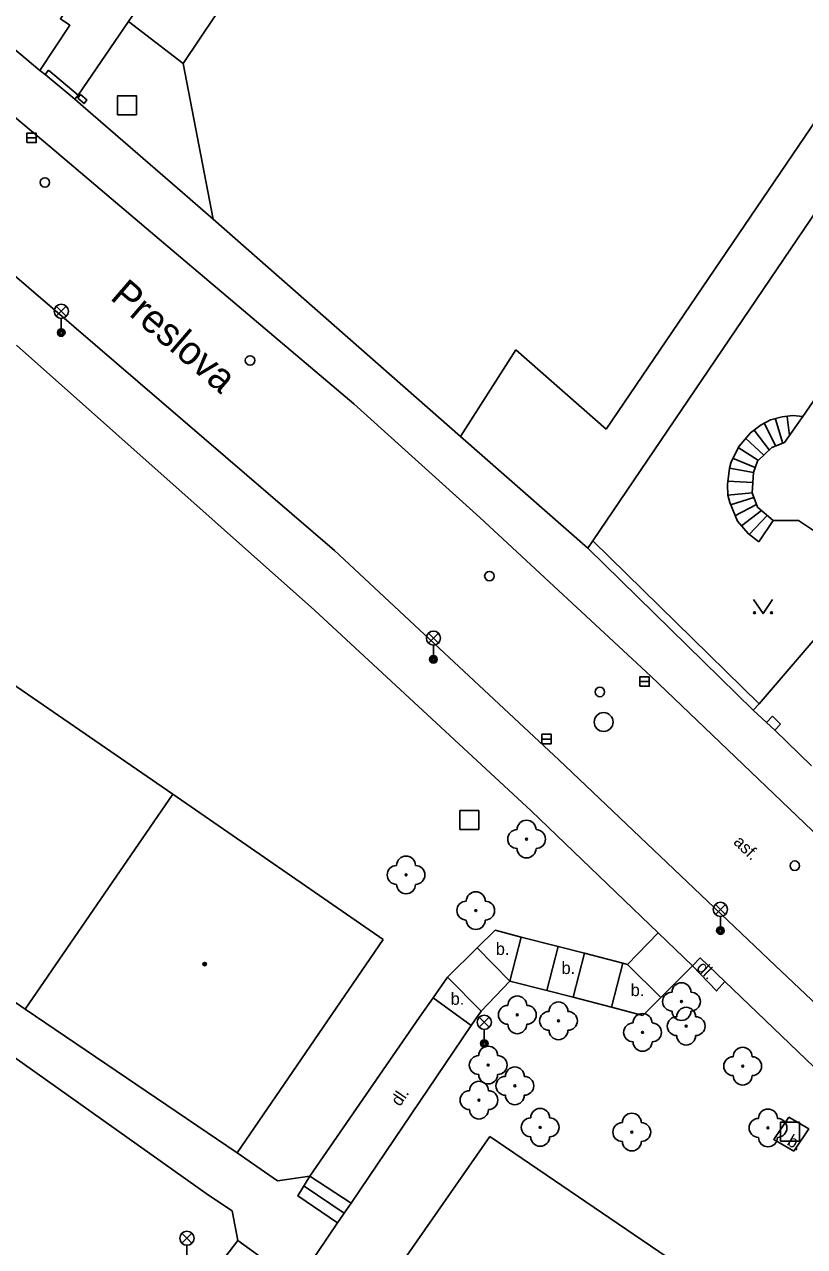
# Model space of a CAD drawing. Extents: x -600309 to -598967, y -1161267 to -1160292.
# Drawn here: x -600245.8 to -600204.5, y -1160468.4 to -1160403.6 of the extents above; entities that cross this region are included whole.
import ezdxf

# ---------------------------------------------------------------- set-up
doc = ezdxf.new("R2010")
doc.units = 0
for name, color, linetype in [('Level 10', 7, 'Continuous'), ('Level 11', 7, 'Continuous'), ('Level 22', 7, 'Continuous'), ('Level 24', 7, 'Continuous'), ('Level 26', 7, 'Continuous'), ('Level 27', 7, 'Continuous'), ('Level 28', 7, 'Continuous'), ('Level 33', 7, 'Continuous'), ('Level 36', 7, 'Continuous'), ('Level 39', 7, 'Continuous'), ('Level 40', 7, 'Continuous'), ('Level 49', 7, 'Continuous'), ('Level 5', 7, 'Continuous'), ('Level 7', 7, 'Continuous'), ('Level 8', 7, 'Continuous')]:
    doc.layers.add(name, color=color, linetype=linetype)

msp = doc.modelspace()

# ---------------------------------------------------------------- linework, layer by layer
at = {"layer": 'Level 10'}
for points in [[(-600130.99, -1160509.15), (-600139.44, -1160503.56), (-600147.26, -1160498.02), (-600154.8, -1160492.15), (-600161.77, -1160486.34), (-600165.04, -1160483.54), (-600170.09, -1160478.96), (-600176.09, -1160473.27), (-600190.6599, -1160459.23), (-600212.67, -1160438.18), (-600221.71, -1160429.76), (-600228.39, -1160423.74), (-600239.15, -1160414.63), (-600244.48, -1160410.12), (-600246.35, -1160408.54), (-600258.81, -1160398.4099), (-600274.98, -1160385.83), (-600282.26, -1160380.2)], [(-600116.15, -1160526.25), (-600126.1, -1160520.21), (-600138.76, -1160511.76), (-600151.84, -1160502.25), (-600159.7, -1160496.34), (-600170.75, -1160487.14), (-600176.1, -1160482.15), (-600185.2199, -1160473.25), (-600195.18, -1160463.81), (-600206.08, -1160453.49), (-600217.54, -1160442.6), (-600229.4099, -1160431.52), (-600247.87, -1160415.6599), (-600252.92, -1160411.68), (-600254.47, -1160410.46), (-600260.64, -1160405.59), (-600262.29, -1160404.29), (-600268.29, -1160399.56)]]:
    msp.add_lwpolyline(points, dxfattribs=at)
at = {"layer": 'Level 11'}
for points in [[(-600241.6, -1160399.85), (-600243.92, -1160403.36), (-600243.41, -1160403.69), (-600245, -1160406.09)], [(-600237.42, -1160405.71), (-600240.31, -1160403.5)], [(-600235.83, -1160413.9699), (-600237.46, -1160412.56), (-600242.72, -1160407.99), (-600243.1599, -1160407.61)], [(-600212.28, -1160451.76), (-600219, -1160445.31), (-600230.46, -1160434.68), (-600246.25, -1160420.64)], [(-600208.49, -1160427.15), (-600208.4099, -1160426.82), (-600207.99, -1160425.99), (-600207.39, -1160425.28), (-600206.82, -1160424.85), (-600206.32, -1160424.59), (-600205.71, -1160424.44), (-600205.14, -1160424.37), (-600204.62, -1160424.42)], [(-600206.05, -1160425.98), (-600206.65, -1160424.8)], [(-600205.67, -1160425.84), (-600206.07, -1160424.56)], [(-600205.32, -1160425.43), (-600205.45, -1160424.43)], [(-600215.99, -1160431.39), (-600222.74, -1160425.4699)], [(-600206.68, -1160426.46), (-600207.65, -1160425.56)], [(-600206.39, -1160426.18), (-600207.19, -1160425.14)], [(-600206.97, -1160426.75), (-600208.04, -1160426.06)], [(-600207.13, -1160427.12), (-600208.33, -1160426.62)], [(-600208.59, -1160428.58), (-600208.61, -1160428.02), (-600208.49, -1160427.15)], [(-600207.2199, -1160427.38), (-600208.49, -1160427.15)], [(-600207.26, -1160427.91), (-600208.61, -1160427.85)], [(-600208.59, -1160428.58), (-600207.3, -1160428.46)], [(-600206.95, -1160431.06), (-600207.51, -1160430.62), (-600208.07, -1160429.96), (-600208.48, -1160428.9699), (-600208.59, -1160428.58)], [(-600207.21, -1160428.71), (-600208.45, -1160429.09)], [(-600207.06, -1160429.08), (-600208.21, -1160429.67)], [(-600206.81, -1160429.4), (-600207.87, -1160430.21)], [(-600206.51, -1160429.66), (-600207.45, -1160430.67)], [(-600206.95, -1160431.06), (-600206.19, -1160429.93)], [(-600200.87, -1160432.58), (-600206.92, -1160439.63)], [(-600234.53, -1160468.07), (-600234.82, -1160466.5), (-600236.08, -1160465.67), (-600258.13, -1160450), (-600256.73, -1160448.27)], [(-600219.52, -1160451.99), (-600220.9, -1160451.63), (-600221.85, -1160452.56)], [(-600219.52, -1160451.99), (-600220.12, -1160454.32)], [(-600217.56, -1160452.49), (-600219.52, -1160451.99)], [(-600212.28, -1160451.76), (-600213.9, -1160453.44)], [(-600210.46, -1160453.51), (-600212.28, -1160451.76)], [(-600221.85, -1160452.56), (-600223.43, -1160454.11)], [(-600220.12, -1160454.32), (-600221.85, -1160452.56)], [(-600217.56, -1160452.49), (-600218.17, -1160454.82)], [(-600216.17, -1160452.85), (-600217.56, -1160452.49)], [(-600216.78, -1160455.18), (-600216.17, -1160452.85)], [(-600214.14, -1160453.38), (-600216.17, -1160452.85)], [(-600214.14, -1160453.38), (-600214.74, -1160455.71)], [(-600213.9, -1160453.44), (-600214.14, -1160453.38)], [(-600212.14, -1160455.19), (-600213.9, -1160453.44)], [(-600210.46, -1160453.51), (-600212.14, -1160455.19)], [(-600208.74, -1160454.35), (-600209.19, -1160454.84), (-600210.46, -1160453.51)], [(-600223.43, -1160454.11), (-600224.19, -1160455.21), (-600224.9, -1160456.24), (-600230.71, -1160464.65)], [(-600223.43, -1160454.11), (-600221.65, -1160455.92)], [(-600220.12, -1160454.32), (-600221.65, -1160455.92)], [(-600218.17, -1160454.82), (-600220.12, -1160454.32)], [(-600224.19, -1160455.21), (-600222.17, -1160456.68)], [(-600216.78, -1160455.18), (-600218.17, -1160454.82)], [(-600214.74, -1160455.71), (-600216.78, -1160455.18)], [(-600212.14, -1160455.19), (-600213.09, -1160456.14)], [(-600221.65, -1160455.92), (-600222.17, -1160456.68), (-600228.53, -1160466.08), (-600228.9, -1160466.62), (-600229.13, -1160466.96), (-600229.24, -1160467.13), (-600231.4, -1160470.32)], [(-600213.09, -1160456.14), (-600214.74, -1160455.71)], [(-600205.1, -1160463.33), (-600206.15, -1160462.72), (-600205.35, -1160461.54)], [(-600205.35, -1160461.54), (-600204.3, -1160462.15), (-600205.1, -1160463.33)], [(-600234.56, -1160463.42), (-600232.89, -1160464.58)], [(-600232.89, -1160464.58), (-600232.42, -1160464.9099)], [(-600230.71, -1160464.65), (-600232.42, -1160464.9099)], [(-600229.24, -1160467.13), (-600231.34, -1160465.7), (-600230.71, -1160464.65)], [(-600228.5297, -1160466.0795), (-600230.71, -1160464.65)], [(-600228.9, -1160466.62), (-600231.02, -1160465.18)], [(-600238.1, -1160472.77), (-600236.82, -1160471.11), (-600235.45, -1160469.26), (-600234.53, -1160468.07)], [(-600234.53, -1160468.07), (-600231.4, -1160470.32)]]:
    msp.add_lwpolyline(points, dxfattribs=at)
at = {"layer": 'Level 22'}
for centre in [(-600219.24, -1160446.8), (-600225.62, -1160448.7), (-600221.93, -1160450.59), (-600211.04, -1160455.41), (-600219.73, -1160456.11), (-600217.55, -1160456.43), (-600210.79, -1160456.71), (-600213.1, -1160457.04), (-600221.27, -1160458.77), (-600207.8, -1160458.83), (-600219.86, -1160459.87), (-600221.76, -1160460.63), (-600218.52, -1160462.07), (-600213.67, -1160462.32), (-600206.46, -1160462.1)]:
    msp.add_circle(centre, 0.05, dxfattribs=at)
for centre, start, end in [((-600219.74, -1160446.8), 90, 270), ((-600219.24, -1160446.3), 0, 180), ((-600218.74, -1160446.8), 270, 90), ((-600219.24, -1160447.3), 180, 0), ((-600226.12, -1160448.7), 90, 270), ((-600225.62, -1160448.2), 0, 180), ((-600225.12, -1160448.7), 270, 90), ((-600225.62, -1160449.2), 180, 0), ((-600222.43, -1160450.59), 90, 270), ((-600221.93, -1160450.09), 0, 180), ((-600221.43, -1160450.59), 270, 90), ((-600221.93, -1160451.09), 180, 0), ((-600211.04, -1160454.91), 0, 180), ((-600219.73, -1160455.61), 0, 180), ((-600211.54, -1160455.41), 90, 270), ((-600210.54, -1160455.41), 270, 90), ((-600220.23, -1160456.11), 90, 270), ((-600219.23, -1160456.11), 270, 90), ((-600218.05, -1160456.43), 90, 270), ((-600217.55, -1160455.93), 0, 180), ((-600217.05, -1160456.43), 270, 90), ((-600213.1, -1160456.54), 0, 180), ((-600211.04, -1160455.91), 180, 0), ((-600210.79, -1160456.21), 0, 180), ((-600219.73, -1160456.61), 180, 0), ((-600213.6, -1160457.04), 90, 270), ((-600212.6, -1160457.04), 270, 90), ((-600211.29, -1160456.71), 90, 270), ((-600210.29, -1160456.71), 270, 90), ((-600217.55, -1160456.93), 180, 0), ((-600210.79, -1160457.21), 180, 0), ((-600221.27, -1160458.27), 0, 180), ((-600213.1, -1160457.54), 180, 0), ((-600207.8, -1160458.33), 0, 180), ((-600221.77, -1160458.77), 90, 270), ((-600220.77, -1160458.77), 270, 90), ((-600208.3, -1160458.83), 90, 270), ((-600207.3, -1160458.83), 270, 90), ((-600221.27, -1160459.27), 180, 0), ((-600219.86, -1160459.37), 0, 180), ((-600221.76, -1160460.13), 0, 180), ((-600220.36, -1160459.87), 90, 270), ((-600219.36, -1160459.87), 270, 90), ((-600207.8, -1160459.33), 180, 0), ((-600222.26, -1160460.63), 90, 270), ((-600221.26, -1160460.63), 270, 90), ((-600219.86, -1160460.37), 180, 0), ((-600221.76, -1160461.13), 180, 0), ((-600218.52, -1160461.57), 0, 180), ((-600206.46, -1160461.6), 0, 180), ((-600219.02, -1160462.07), 90, 270), ((-600218.02, -1160462.07), 270, 90), ((-600214.17, -1160462.32), 90, 270), ((-600213.67, -1160461.82), 0, 180), ((-600213.17, -1160462.32), 270, 90), ((-600206.96, -1160462.1), 90, 270), ((-600205.96, -1160462.1), 270, 90), ((-600218.52, -1160462.57), 180, 0), ((-600213.67, -1160462.82), 180, 0), ((-600206.46, -1160462.6), 180, 0)]:
    msp.add_arc(centre, 0.5, start, end, dxfattribs=at)
at = {"layer": 'Level 24'}
msp.add_lwpolyline([(-600243, -1160407.55), (-600242.66, -1160407.84), (-600242.51, -1160407.65), (-600242.85, -1160407.36), (-600243, -1160407.55)], dxfattribs=at)
at = {"layer": 'Level 26'}
for points in [[(-600240.89, -1160408.43), (-600239.89, -1160408.43), (-600239.89, -1160407.43), (-600240.89, -1160407.43)], [(-600222.77, -1160446.29), (-600221.77, -1160446.29), (-600221.77, -1160445.29), (-600222.77, -1160445.29)], [(-600205.8, -1160462.8), (-600204.8, -1160462.8), (-600204.8, -1160461.8), (-600205.8, -1160461.8)]]:
    msp.add_lwpolyline(points, close=True, dxfattribs=at)
at = {"layer": 'Level 27'}
for p, q in [((-600245.7, -1160409.6599), (-600245.2, -1160409.6599)), ((-600213.25, -1160438.46), (-600212.75, -1160438.46)), ((-600218.43, -1160441.5), (-600217.93, -1160441.5))]:
    msp.add_line(p, q, dxfattribs=at)
for points in [[(-600245.7, -1160409.9099), (-600245.2, -1160409.9099), (-600245.2, -1160409.4099), (-600245.7, -1160409.4099)], [(-600213.25, -1160438.71), (-600212.75, -1160438.71), (-600212.75, -1160438.21), (-600213.25, -1160438.21)], [(-600218.43, -1160441.75), (-600217.93, -1160441.75), (-600217.93, -1160441.25), (-600218.43, -1160441.25)]]:
    msp.add_lwpolyline(points, close=True, dxfattribs=at)
msp.add_circle((-600215.1599, -1160440.6), 0.5, dxfattribs=at)
at = {"layer": 'Level 28'}
for centre in [(-600244.74, -1160412.02), (-600233.88, -1160421.45), (-600221.21, -1160432.87), (-600215.36, -1160439.01), (-600205.04, -1160448.21)]:
    msp.add_circle(centre, 0.25, dxfattribs=at)
at = {"layer": 'Level 33'}
for p, q in [((-600244.135, -1160419.11), (-600243.605, -1160418.58)), ((-600244.135, -1160418.58), (-600243.605, -1160419.11)), ((-600243.87, -1160419.22), (-600243.87, -1160419.97)), ((-600224.435, -1160436.42), (-600223.905, -1160435.89)), ((-600224.435, -1160435.89), (-600223.905, -1160436.42)), ((-600224.17, -1160436.53), (-600224.17, -1160437.28)), ((-600209.245, -1160450.79), (-600208.715, -1160450.26)), ((-600209.245, -1160450.26), (-600208.715, -1160450.79)), ((-600208.98, -1160450.9), (-600208.98, -1160451.65)), ((-600221.745, -1160456.77), (-600221.215, -1160456.24)), ((-600221.745, -1160456.24), (-600221.215, -1160456.77)), ((-600221.48, -1160456.88), (-600221.48, -1160457.63)), ((-600237.485, -1160468.21), (-600236.955, -1160467.68)), ((-600237.485, -1160467.68), (-600236.955, -1160468.21)), ((-600237.22, -1160468.32), (-600237.22, -1160469.07))]:
    msp.add_line(p, q, dxfattribs=at)
for centre, radius in [((-600243.87, -1160418.845), 0.375), ((-600243.87, -1160419.97), 0.2), ((-600243.87, -1160419.97), 0.1445), ((-600243.87, -1160419.97), 0.0876), ((-600224.17, -1160436.155), 0.375), ((-600224.17, -1160437.28), 0.2), ((-600224.17, -1160437.28), 0.1445), ((-600224.17, -1160437.28), 0.0876), ((-600208.98, -1160450.525), 0.375), ((-600208.98, -1160451.65), 0.2), ((-600208.98, -1160451.65), 0.1445), ((-600208.98, -1160451.65), 0.0876), ((-600221.48, -1160456.505), 0.375), ((-600221.48, -1160457.63), 0.2), ((-600221.48, -1160457.63), 0.1445), ((-600221.48, -1160457.63), 0.0876), ((-600237.22, -1160467.945), 0.375)]:
    msp.add_circle(centre, radius, dxfattribs=at)
at = {"layer": 'Level 36'}
msp.add_lwpolyline([(-600207.22, -1160434.11), (-600206.72, -1160434.86), (-600206.22, -1160434.11)], dxfattribs=at)
for centre in [(-600207.1702, -1160434.8098), (-600206.2708, -1160434.8098)]:
    msp.add_circle(centre, 0.05, dxfattribs=at)
at = {"layer": 'Level 39'}
for radius in [0.09, 0.0398]:
    msp.add_circle((-600236.28, -1160453.42), radius, dxfattribs=at)
at = {"layer": 'Level 5'}
for points in [[(-600204.62, -1160424.42), (-600201.14, -1160419.36)], [(-600205.58, -1160425.8), (-600204.62, -1160424.42)], [(-600207.01, -1160426.78), (-600206.26, -1160426.06)], [(-600206.26, -1160426.06), (-600205.58, -1160425.8)], [(-600207.2199, -1160427.38), (-600207.01, -1160426.78)], [(-600207.3, -1160428.46), (-600207.2199, -1160427.38)], [(-600207.01, -1160429.2199), (-600207.3, -1160428.46)], [(-600206.19, -1160429.93), (-600207.01, -1160429.2199)], [(-600204.85, -1160429.92), (-600206.19, -1160429.93)], [(-600200.87, -1160432.58), (-600204.85, -1160429.92)], [(-600248.96, -1160436.86), (-600237.9699, -1160444.42)], [(-600237.9699, -1160444.42), (-600245.78, -1160455.81)], [(-600237.9699, -1160444.42), (-600226.84, -1160452.12)], [(-600256.73, -1160448.27), (-600245.78, -1160455.81)], [(-600226.84, -1160452.12), (-600234.56, -1160463.42)], [(-600245.78, -1160455.81), (-600234.56, -1160463.42)], [(-600221.18, -1160462.56), (-600228.76, -1160473.43)], [(-600221.18, -1160462.56), (-600210.13, -1160470.07)]]:
    msp.add_lwpolyline(points, dxfattribs=at)
at = {"layer": 'Level 7'}
for points in [[(-600223.07, -1160378.32), (-600240.31, -1160403.5), (-600242.98, -1160407.4)], [(-600235.83, -1160413.9699), (-600237.42, -1160405.71), (-600220.3, -1160380.18)], [(-600195.93, -1160396.95), (-600215.03, -1160425.09)], [(-600215.73, -1160431), (-600193.7199, -1160398.49)], [(-600244.73, -1160406.31), (-600244.54, -1160406.07)], [(-600242.98, -1160407.4), (-600244.54, -1160406.07)], [(-600243.1599, -1160407.61), (-600244.73, -1160406.31)], [(-600242.98, -1160407.4), (-600243.1599, -1160407.61)], [(-600222.74, -1160425.4699), (-600235.83, -1160413.9699)], [(-600219.8, -1160420.88), (-600222.74, -1160425.4699)], [(-600215.03, -1160425.09), (-600219.8, -1160420.88)], [(-600215.99, -1160431.39), (-600215.73, -1160431)], [(-600207.25, -1160439.9699), (-600215.99, -1160431.39)], [(-600206.92, -1160439.63), (-600215.73, -1160431)], [(-600206.92, -1160439.63), (-600207.25, -1160439.9699)], [(-600206.23, -1160440.29), (-600206.54, -1160440.62), (-600206.1, -1160441.04), (-600205.79, -1160440.71)], [(-600206.23, -1160440.29), (-600205.79, -1160440.71)], [(-600187.6, -1160475.24), (-600187.3, -1160474.91), (-600208.74, -1160454.35), (-600210.05, -1160453.1), (-600210.46, -1160453.51)]]:
    msp.add_lwpolyline(points, dxfattribs=at)
at = {"layer": 'Level 8'}
for points in [[(-600244.73, -1160406.31), (-600245, -1160406.09), (-600247.25, -1160404.22), (-600250.43, -1160401.59)], [(-600207.25, -1160439.97), (-600206.54, -1160440.62)], [(-600206.1, -1160441.04), (-600204.16, -1160442.93)]]:
    msp.add_lwpolyline(points, dxfattribs=at)

# ---------------------------------------------------------------- texts
at = {"layer": 'Level 40'}
for s, height, rotation, p in [('asf.', 0.65, 316.277167, (-600208.33, -1160447.01)), ('dl.', 0.65, 316.101706, (-600210.29, -1160453.66)), ('dl.', 0.65, 55.898725, (-600225.94, -1160461)), ('b.', 0.64999, 329.845453, (-600205.5, -1160462.97))]:
    msp.add_text(s, height=height, rotation=rotation, dxfattribs=at).set_placement(p)
for p in [(-600220.87, -1160452.94), (-600217.39, -1160453.95), (-600213.73, -1160455.12), (-600223.26, -1160455.58)]:
    msp.add_text('b.', height=0.65, dxfattribs=at).set_placement(p)
at = {"layer": 'Level 49'}
msp.add_text('Preslova', height=1.5, rotation=319.33, dxfattribs=at).set_placement((-600241.34, -1160418.17))

doc.saveas('drawing.dxf')
